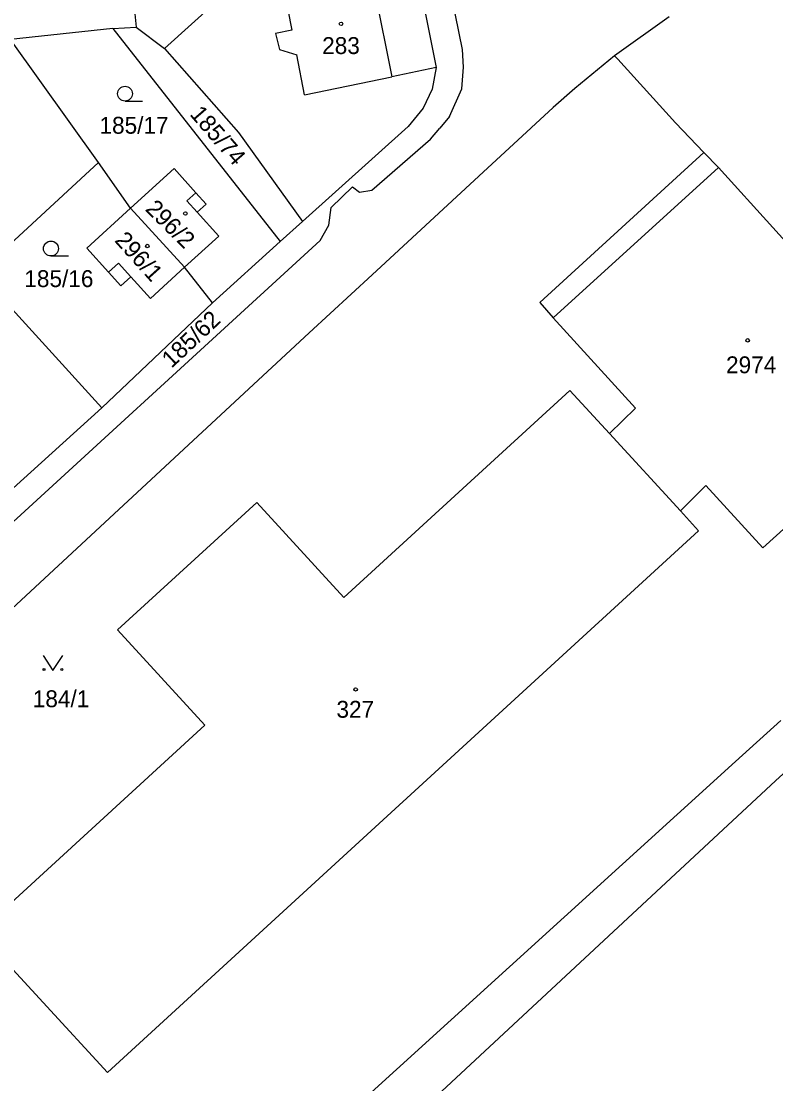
# Model space of a CAD drawing. Extents: x -735249 to -729401, y -1124843 to -1121828.
# Drawn here: x -733505.1 to -733429.2, y -1123877.2 to -1123770.3 of the extents above; entities that cross this region are included whole.
import ezdxf

# ---------------------------------------------------------------- set-up
doc = ezdxf.new("R2010")
doc.units = 0
for name, color, linetype in [('Vrstva 1', 7, 'Continuous'), ('Vrstva 18', 7, 'Continuous'), ('Vrstva 19', 7, 'Continuous'), ('Vrstva 25', 7, 'Continuous'), ('Vrstva 4', 7, 'Continuous')]:
    doc.layers.add(name, color=color, linetype=linetype)

msp = doc.modelspace()

# ---------------------------------------------------------------- linework, layer by layer
at = {"layer": 'Vrstva 1'}
for points in [[(-733460.71, -1123773.12), (-733478.17, -1123687.39)], [(-733466.06, -1123761.29), (-733463.34, -1123774.92)], [(-733494.3, -1123763.11), (-733493.52, -1123770.86)], [(-733484.9, -1123767.77), (-733490.67, -1123773.01)], [(-733478.28, -1123769.14), (-733477.88, -1123771.17)], [(-733439.9, -1123769.82), (-733445.41, -1123773.74)], [(-733495.89, -1123771.01), (-733506.18, -1123772.12)], [(-733495.89, -1123771.01), (-733493.52, -1123770.86)], [(-733495.89, -1123771.01), (-733479.03, -1123792.42)], [(-733493.52, -1123770.86), (-733490.67, -1123773.01)], [(-733477.88, -1123771.17), (-733479.51, -1123771.49)], [(-733479.51, -1123771.49), (-733479.1, -1123773.13)], [(-733497.32, -1123784.48), (-733506.18, -1123772.12)], [(-733490.67, -1123773.01), (-733483.25, -1123781.46)], [(-733479.1, -1123773.13), (-733477.38, -1123773.64)], [(-733476.58, -1123777.67), (-733477.38, -1123773.64)], [(-733460.6, -1123774.89), (-733460.71, -1123773.12)], [(-733445.41, -1123773.74), (-733449.4, -1123777.03)], [(-733445.41, -1123773.74), (-733445.09, -1123774.09)], [(-733463.34, -1123774.92), (-733467.82, -1123775.85)], [(-733463.34, -1123774.92), (-733463.74, -1123777.12)], [(-733460.78, -1123777.07), (-733460.6, -1123774.89)], [(-733445.09, -1123774.09), (-733439.27, -1123780.48)], [(-733476.58, -1123777.67), (-733467.82, -1123775.85)], [(-733463.74, -1123777.12), (-733464.65, -1123779.03)], [(-733462.02, -1123779.86), (-733460.78, -1123777.07)], [(-733449.4, -1123777.03), (-733451.58, -1123778.94)], [(-733464.65, -1123779.03), (-733466.17, -1123780.86)], [(-733451.58, -1123778.94), (-733456.01, -1123783.05)], [(-733462.02, -1123779.86), (-733462.99, -1123781.03)], [(-733483.25, -1123781.46), (-733476.79, -1123790.41)], [(-733476.79, -1123790.41), (-733466.17, -1123780.86)], [(-733463.93, -1123782.15), (-733462.99, -1123781.03)], [(-733439.27, -1123780.48), (-733436.43, -1123783.49)], [(-733469.83, -1123787.27), (-733463.93, -1123782.15)], [(-733457.7, -1123784.62), (-733456.01, -1123783.05)], [(-733436.43, -1123783.49), (-733452.93, -1123798.57)], [(-733434.96, -1123784.99), (-733436.43, -1123783.49)], [(-733497.32, -1123784.48), (-733509.34, -1123795.57)], [(-733494.11, -1123789.09), (-733497.32, -1123784.48)], [(-733469.8, -1123795.8), (-733457.7, -1123784.62)], [(-733489.72, -1123785.1), (-733494.11, -1123789.09)], [(-733489.72, -1123785.1), (-733487.52, -1123787.53)], [(-733434.96, -1123784.99), (-733424.01, -1123797.06)], [(-733487.52, -1123787.53), (-733486.49, -1123788.68)], [(-733473.9, -1123789.01), (-733471.76, -1123786.93)], [(-733471.76, -1123786.93), (-733471.07, -1123787.46)], [(-733471.07, -1123787.46), (-733469.83, -1123787.27)], [(-733486.49, -1123788.68), (-733487.38, -1123789.49)], [(-733474.16, -1123790.78), (-733473.9, -1123789.01)], [(-733498.5, -1123793.09), (-733494.11, -1123789.09)], [(-733494.11, -1123789.09), (-733488.66, -1123795.03)], [(-733485.22, -1123791.89), (-733487.38, -1123789.49)], [(-733479.03, -1123792.42), (-733476.79, -1123790.41)], [(-733475.03, -1123792.32), (-733474.16, -1123790.78)], [(-733485.22, -1123791.89), (-733488.66, -1123795.03)], [(-733511.58, -1123825.79), (-733475.03, -1123792.32)], [(-733498.5, -1123793.09), (-733496.3, -1123795.52)], [(-733485.85, -1123798.62), (-733479.03, -1123792.42)], [(-733492.1, -1123798.17), (-733488.66, -1123795.03)], [(-733485.85, -1123798.62), (-733488.66, -1123795.03)], [(-733496.97, -1123809.17), (-733509.34, -1123795.57)], [(-733496.3, -1123795.52), (-733495.06, -1123796.9)], [(-733495.06, -1123796.9), (-733494.06, -1123796)], [(-733492.1, -1123798.17), (-733494.06, -1123796)], [(-733476.12, -1123801.61), (-733469.8, -1123795.8)], [(-733485.85, -1123798.62), (-733496.97, -1123809.17)], [(-733452.93, -1123798.57), (-733451.58, -1123800.1)], [(-733451.58, -1123800.1), (-733443.3, -1123809.2)], [(-733526.64, -1123848.47), (-733476.12, -1123801.61)], [(-733472.63, -1123828.26), (-733449.89, -1123807.42)], [(-733445.91, -1123811.76), (-733449.89, -1123807.42)], [(-733496.97, -1123809.17), (-733506.99, -1123818.22)], [(-733445.91, -1123811.76), (-733443.3, -1123809.2)], [(-733438.78, -1123819.54), (-733445.91, -1123811.76)], [(-733436.23, -1123816.97), (-733438.78, -1123819.54)], [(-733430.5, -1123823.25), (-733436.23, -1123816.97)], [(-733472.63, -1123828.26), (-733481.39, -1123818.69), (-733495.4, -1123831.51), (-733486.63, -1123841.09)], [(-733436.95, -1123821.53), (-733438.78, -1123819.54)], [(-733426.01, -1123819.18), (-733430.5, -1123823.25)], [(-733496.41, -1123876.03), (-733436.95, -1123821.53)], [(-733509.39, -1123861.95), (-733486.63, -1123841.09)], [(-733433.25, -1123844.75), (-733428.68, -1123840.62)], [(-733429.23, -1123846.69), (-733422.38, -1123840.45)], [(-733473.22, -1123881.09), (-733433.25, -1123844.75)], [(-733467.57, -1123882.38), (-733429.23, -1123846.69)], [(-733509.39, -1123861.95), (-733496.41, -1123876.03)]]:
    msp.add_lwpolyline(points, dxfattribs=at)
at = {"layer": 'Vrstva 25'}
for points in [[(-733494.65, -1123778.31), (-733492.9, -1123778.31)], [(-733502.1, -1123793.89), (-733500.35, -1123793.89)], [(-733502.9, -1123834.09), (-733501.9, -1123835.59), (-733500.9, -1123834.09)]]:
    msp.add_lwpolyline(points, dxfattribs=at)
for centre, radius in [((-733472.92, -1123770.53), 0.175), ((-733494.65, -1123777.56), 0.75), ((-733488.58, -1123789.61), 0.175), ((-733502.1, -1123793.14), 0.75), ((-733492.41, -1123792.89), 0.175), ((-733432.01, -1123802.38), 0.175), ((-733502.8, -1123835.49), 0.1), ((-733501, -1123835.49), 0.1), ((-733471.45, -1123837.5), 0.175)]:
    msp.add_circle(centre, radius, dxfattribs=at)
at = {"layer": 'Vrstva 4'}
for points in [[(-733469.53, -1123767.3), (-733467.82, -1123775.85)], [(-733451.58, -1123800.1), (-733434.96, -1123784.99)], [(-733487.52, -1123787.53), (-733488.42, -1123788.34)], [(-733488.42, -1123788.34), (-733487.38, -1123789.49)], [(-733496.3, -1123795.52), (-733495.31, -1123794.62)], [(-733495.31, -1123794.62), (-733494.06, -1123796)]]:
    msp.add_lwpolyline(points, dxfattribs=at)

# ---------------------------------------------------------------- texts
at = {"layer": 'Vrstva 18'}
for s, rotation, p in [('185/74', 310.90247, (-733488.208, -1123779.67)), ('185/62', 43.20034, (-733489.972, -1123805.238))]:
    msp.add_text(s, height=1.7, rotation=rotation, dxfattribs=at).set_placement(p)
for s, p in [('185/17', (-733497.22, -1123781.59)), ('185/16', (-733504.78, -1123797.02)), ('184/1', (-733503.93, -1123839.29))]:
    msp.add_text(s, height=1.7, dxfattribs=at).set_placement(p)
at = {"layer": 'Vrstva 19'}
for s, p in [('283', (-733474.82, -1123773.57)), ('2974', (-733434.19, -1123805.69)), ('327', (-733473.38, -1123840.35))]:
    msp.add_text(s, height=1.7, dxfattribs=at).set_placement(p)
for s, rotation, p in [('296/2', 315.30251, (-733492.698, -1123789.259)), ('296/1', 312.00248, (-733495.778, -1123792.374))]:
    msp.add_text(s, height=1.7, rotation=rotation, dxfattribs=at).set_placement(p)

doc.saveas('drawing.dxf')
